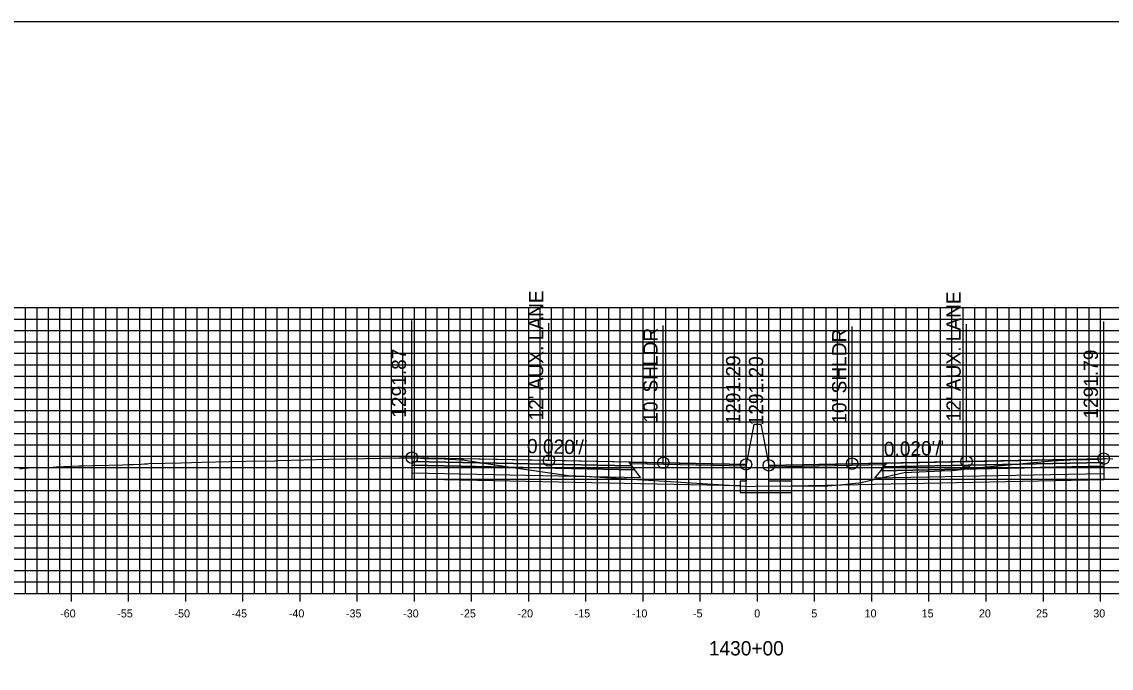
# Model space of a CAD drawing. Extents: x 674939 to 678919, y 750652 to 765176.
# Drawn here: x 678674.2 to 678769.5, y 758216 to 758272.6 of the extents above; entities that cross this region are included whole.
import ezdxf

# ---------------------------------------------------------------- set-up
doc = ezdxf.new("R2010")
doc.units = 0
for name, color, linetype in [('Level 10', 7, 'Continuous'), ('Level 17', 7, 'Continuous'), ('Level 18', 7, 'Continuous'), ('Level 19', 7, 'Continuous'), ('Level 20', 7, 'Continuous'), ('Level 22', 7, 'Continuous'), ('Level 23', 7, 'Continuous'), ('Level 4', 7, 'Continuous'), ('Level 8', 7, 'Continuous'), ('Level 9', 7, 'Continuous')]:
    doc.layers.add(name, color=color, linetype=linetype)

msp = doc.modelspace()

# ---------------------------------------------------------------- linework, layer by layer
at = {"layer": 'Level 10'}
msp.add_lwpolyline([(678673.997, 758233.472), (678674.22, 758233.49), (678674.787, 758233.529), (678676.916, 758233.604), (678677.2, 758233.634), (678679.174, 758233.71), (678679.6, 758233.713), (678680.594, 758233.741), (678683.008, 758233.807), (678683.587, 758233.823), (678683.935, 758233.83), (678684.646, 758233.849), (678684.899, 758233.874), (678685.008, 758233.881), (678685.181, 758233.898), (678685.304, 758233.907), (678688.147, 758233.983), (678689.939, 758234.032), (678692.358, 758234.081), (678693.799, 758234.108), (678696.361, 758234.152), (678696.592, 758234.164), (678698.871, 758234.234), (678701.054, 758234.28), (678704.19, 758234.359), (678707.187, 758234.411), (678707.989, 758234.422), (678708.12, 758234.42), (678708.298, 758234.421), (678708.405, 758234.421), (678708.504, 758234.42), (678709.074, 758234.373), (678709.361, 758234.358), (678709.475, 758234.349), (678710.474, 758234.347), (678710.532, 758234.358), (678710.703, 758234.349), (678711.132, 758234.323), (678711.647, 758234.302), (678712.646, 758234.246), (678712.823, 758234.227), (678712.901, 758234.22), (678716.928, 758233.589), (678722.004, 758232.853), (678723.371, 758232.82), (678727.107, 758232.571), (678737.022, 758231.957), (678737.812, 758231.916), (678738.341, 758231.922), (678744.686, 758231.952), (678745.743, 758232.063), (678747.663, 758232.264), (678747.719, 758232.283), (678748.597, 758232.495), (678751.376, 758233.113), (678754.629, 758233.278), (678755.552, 758233.29), (678757.649, 758233.534), (678764.591, 758234.163), (678764.787, 758234.187), (678765.885, 758234.231), (678766.836, 758234.267), (678767.576, 758234.276), (678768.236, 758234.298), (678768.59, 758234.327), (678768.809, 758234.337), (678768.878, 758234.342), (678769.036, 758234.35), (678769.601, 758234.329)], dxfattribs=at)
at = {"layer": 'Level 17'}
for points in [[(678738.203, 758237.336), (678737.533, 758233.836)], [(678738.863, 758237.251), (678738.863, 758237.336), (678738.203, 758237.336), (678738.203, 758237.336)], [(678738.863, 758237.251), (678739.533, 758233.751)], [(678737.533, 758233.836), (678737.533, 758232.376), (678737.033, 758232.376), (678737.033, 758231.376), (678741.533, 758231.376), (678741.533, 758232.376), (678739.533, 758232.376), (678739.533, 758233.751)]]:
    msp.add_lwpolyline(points, dxfattribs=at)
at = {"layer": 'Level 18'}
for points in [[(678737.533, 758233.836), (678730.298, 758233.981), (678720.298, 758234.181), (678708.298, 758234.421)], [(678768.809, 758234.337), (678756.809, 758234.097), (678746.809, 758233.897), (678739.533, 758233.751)]]:
    msp.add_lwpolyline(points, dxfattribs=at)
for points in [[(678708.298, 758234.421), (678708.298, 758234.091), (678727.548, 758233.706), (678727.298, 758234.041)], [(678727.298, 758234.041), (678737.533, 758233.836), (678737.537, 758233.679), (678727.418, 758233.881)], [(678749.69, 758233.797), (678739.533, 758233.594), (678739.533, 758233.751), (678749.809, 758233.957)], [(678768.809, 758234.337), (678768.809, 758234.007), (678749.559, 758233.622), (678749.809, 758233.957)]]:
    msp.add_lwpolyline(points, close=True, dxfattribs=at)
at = {"layer": 'Level 19'}
for points in [[(678708.298, 758234.091), (678708.298, 758233.761), (678727.798, 758233.371), (678727.548, 758233.706)], [(678768.809, 758234.007), (678768.809, 758233.677), (678749.309, 758233.287), (678749.559, 758233.622)], [(678708.298, 758233.761), (678708.298, 758233.101), (678728.298, 758232.701), (678727.798, 758233.371)], [(678768.809, 758233.677), (678768.809, 758233.017), (678748.809, 758232.617), (678749.309, 758233.287)]]:
    msp.add_lwpolyline(points, close=True, dxfattribs=at)
for points in [[(678708.298, 758233.101), (678708.298, 758232.561), (678728.298, 758232.161), (678737.033, 758231.986)], [(678768.809, 758233.017), (678768.809, 758232.477), (678748.809, 758232.077), (678741.533, 758231.931)]]:
    msp.add_lwpolyline(points, dxfattribs=at)
at = {"layer": 'Level 20'}
for p, q in [((678638.533, 758247.551), (678838.533, 758247.551)), ((678674.533, 758222.551), (678674.533, 758247.551)), ((678675.533, 758222.551), (678675.533, 758247.551)), ((678676.533, 758222.551), (678676.533, 758247.551)), ((678677.533, 758222.551), (678677.533, 758247.551)), ((678678.533, 758222.551), (678678.533, 758247.551)), ((678679.533, 758222.551), (678679.533, 758247.551)), ((678680.533, 758222.551), (678680.533, 758247.551)), ((678681.533, 758222.551), (678681.533, 758247.551)), ((678682.533, 758222.551), (678682.533, 758247.551)), ((678683.533, 758222.551), (678683.533, 758247.551)), ((678684.533, 758222.551), (678684.533, 758247.551)), ((678685.533, 758222.551), (678685.533, 758247.551)), ((678686.533, 758222.551), (678686.533, 758247.551)), ((678687.533, 758222.551), (678687.533, 758247.551)), ((678688.533, 758222.551), (678688.533, 758247.551)), ((678689.533, 758222.551), (678689.533, 758247.551)), ((678690.533, 758222.551), (678690.533, 758247.551)), ((678691.533, 758222.551), (678691.533, 758247.551)), ((678692.533, 758222.551), (678692.533, 758247.551)), ((678693.533, 758222.551), (678693.533, 758247.551)), ((678694.533, 758222.551), (678694.533, 758247.551)), ((678695.533, 758222.551), (678695.533, 758247.551)), ((678696.533, 758222.551), (678696.533, 758247.551)), ((678697.533, 758222.551), (678697.533, 758247.551)), ((678698.533, 758222.551), (678698.533, 758247.551)), ((678699.533, 758222.551), (678699.533, 758247.551)), ((678700.533, 758222.551), (678700.533, 758247.551)), ((678701.533, 758222.551), (678701.533, 758247.551)), ((678702.533, 758222.551), (678702.533, 758247.551)), ((678703.533, 758222.551), (678703.533, 758247.551)), ((678704.533, 758222.551), (678704.533, 758247.551)), ((678705.533, 758222.551), (678705.533, 758247.551)), ((678706.533, 758222.551), (678706.533, 758247.551)), ((678707.533, 758222.551), (678707.533, 758247.551)), ((678708.533, 758222.551), (678708.533, 758247.551)), ((678709.533, 758222.551), (678709.533, 758247.551)), ((678710.533, 758222.551), (678710.533, 758247.551)), ((678711.533, 758222.551), (678711.533, 758247.551)), ((678712.533, 758222.551), (678712.533, 758247.551)), ((678713.533, 758222.551), (678713.533, 758247.551)), ((678714.533, 758222.551), (678714.533, 758247.551)), ((678715.533, 758222.551), (678715.533, 758247.551)), ((678716.533, 758222.551), (678716.533, 758247.551)), ((678717.533, 758222.551), (678717.533, 758247.551)), ((678718.533, 758222.551), (678718.533, 758247.551)), ((678719.533, 758222.551), (678719.533, 758247.551)), ((678720.533, 758222.551), (678720.533, 758247.551)), ((678721.533, 758222.551), (678721.533, 758247.551)), ((678722.533, 758222.551), (678722.533, 758247.551)), ((678723.533, 758222.551), (678723.533, 758247.551)), ((678724.533, 758222.551), (678724.533, 758247.551)), ((678725.533, 758222.551), (678725.533, 758247.551)), ((678726.533, 758222.551), (678726.533, 758247.551)), ((678727.533, 758222.551), (678727.533, 758247.551)), ((678728.533, 758222.551), (678728.533, 758247.551)), ((678729.533, 758222.551), (678729.533, 758247.551)), ((678730.533, 758222.551), (678730.533, 758247.551)), ((678731.533, 758222.551), (678731.533, 758247.551)), ((678732.533, 758222.551), (678732.533, 758247.551)), ((678733.533, 758222.551), (678733.533, 758247.551)), ((678734.533, 758222.551), (678734.533, 758247.551)), ((678735.533, 758222.551), (678735.533, 758247.551)), ((678736.533, 758222.551), (678736.533, 758247.551)), ((678737.533, 758222.551), (678737.533, 758247.551)), ((678738.533, 758222.551), (678738.533, 758247.551)), ((678739.533, 758222.551), (678739.533, 758247.551)), ((678740.533, 758222.551), (678740.533, 758247.551)), ((678741.533, 758222.551), (678741.533, 758247.551)), ((678742.533, 758222.551), (678742.533, 758247.551)), ((678743.533, 758222.551), (678743.533, 758247.551)), ((678744.533, 758222.551), (678744.533, 758247.551)), ((678745.533, 758222.551), (678745.533, 758247.551)), ((678746.533, 758222.551), (678746.533, 758247.551)), ((678747.533, 758222.551), (678747.533, 758247.551)), ((678748.533, 758222.551), (678748.533, 758247.551)), ((678749.533, 758222.551), (678749.533, 758247.551)), ((678750.533, 758222.551), (678750.533, 758247.551)), ((678751.533, 758222.551), (678751.533, 758247.551)), ((678752.533, 758222.551), (678752.533, 758247.551)), ((678753.533, 758222.551), (678753.533, 758247.551)), ((678754.533, 758222.551), (678754.533, 758247.551)), ((678755.533, 758222.551), (678755.533, 758247.551)), ((678756.533, 758222.551), (678756.533, 758247.551)), ((678757.533, 758222.551), (678757.533, 758247.551)), ((678758.533, 758222.551), (678758.533, 758247.551)), ((678759.533, 758222.551), (678759.533, 758247.551)), ((678760.533, 758222.551), (678760.533, 758247.551)), ((678761.533, 758222.551), (678761.533, 758247.551)), ((678762.533, 758222.551), (678762.533, 758247.551)), ((678763.533, 758222.551), (678763.533, 758247.551)), ((678764.533, 758222.551), (678764.533, 758247.551)), ((678765.533, 758222.551), (678765.533, 758247.551)), ((678766.533, 758222.551), (678766.533, 758247.551)), ((678767.533, 758222.551), (678767.533, 758247.551)), ((678768.533, 758222.551), (678768.533, 758247.551)), ((678638.533, 758246.551), (678838.533, 758246.551)), ((678638.533, 758245.551), (678838.533, 758245.551)), ((678638.533, 758244.551), (678838.533, 758244.551)), ((678638.533, 758243.551), (678838.533, 758243.551)), ((678638.533, 758242.551), (678838.533, 758242.551)), ((678638.533, 758241.551), (678838.533, 758241.551)), ((678638.533, 758240.551), (678838.533, 758240.551)), ((678638.533, 758239.551), (678838.533, 758239.551)), ((678638.533, 758238.551), (678838.533, 758238.551)), ((678638.533, 758237.551), (678838.533, 758237.551)), ((678638.533, 758236.551), (678838.533, 758236.551)), ((678638.533, 758235.551), (678838.533, 758235.551)), ((678638.533, 758234.551), (678838.533, 758234.551)), ((678638.533, 758233.551), (678838.533, 758233.551)), ((678638.533, 758232.551), (678838.533, 758232.551)), ((678638.533, 758231.551), (678838.533, 758231.551)), ((678638.533, 758230.551), (678838.533, 758230.551)), ((678638.533, 758229.551), (678838.533, 758229.551)), ((678638.533, 758228.551), (678838.533, 758228.551)), ((678638.533, 758227.551), (678838.533, 758227.551)), ((678638.533, 758226.551), (678838.533, 758226.551)), ((678638.533, 758225.551), (678838.533, 758225.551)), ((678638.533, 758224.551), (678838.533, 758224.551)), ((678638.533, 758223.551), (678838.533, 758223.551)), ((678638.533, 758222.551), (678838.533, 758222.551))]:
    msp.add_line(p, q, dxfattribs=at)
at = {"layer": 'Level 23'}
for p, q in [((678708.298, 758234.421), (678708.298, 758246.421)), ((678768.809, 758234.337), (678768.809, 758246.337)), ((678720.298, 758234.181), (678720.298, 758246.181)), ((678730.298, 758233.981), (678730.298, 758245.981)), ((678737.533, 758233.836), (678737.533, 758245.836)), ((678739.533, 758233.751), (678739.533, 758245.751)), ((678746.809, 758233.897), (678746.809, 758245.897)), ((678756.809, 758234.097), (678756.809, 758246.097))]:
    msp.add_line(p, q, dxfattribs=at)
at = {"layer": 'Level 4'}
msp.add_lwpolyline([(678578.533, 758052.551), (678918.533, 758052.551), (678918.533, 758272.551), (678578.533, 758272.551)], close=True, dxfattribs=at)
for centre in [(678708.298, 758234.421), (678720.298, 758234.181), (678730.298, 758233.981), (678737.533, 758233.836), (678739.533, 758233.751), (678746.809, 758233.897), (678756.809, 758234.097), (678768.809, 758234.337)]:
    msp.add_circle(centre, 0.5, dxfattribs=at)
at = {"layer": 'Level 8'}
for p, q in [((678638.533, 758222.551), (678838.533, 758222.551)), ((678678.533, 758221.851), (678678.533, 758223.251)), ((678683.533, 758221.851), (678683.533, 758223.251)), ((678688.533, 758221.851), (678688.533, 758223.251)), ((678693.533, 758221.851), (678693.533, 758223.251)), ((678698.533, 758221.851), (678698.533, 758223.251)), ((678703.533, 758221.851), (678703.533, 758223.251)), ((678708.533, 758221.851), (678708.533, 758223.251)), ((678713.533, 758221.851), (678713.533, 758223.251)), ((678718.533, 758221.851), (678718.533, 758223.251)), ((678723.533, 758221.851), (678723.533, 758223.251)), ((678728.533, 758221.851), (678728.533, 758223.251)), ((678733.533, 758221.851), (678733.533, 758223.251)), ((678738.533, 758221.851), (678738.533, 758223.251)), ((678743.533, 758221.851), (678743.533, 758223.251)), ((678748.533, 758221.851), (678748.533, 758223.251)), ((678753.533, 758221.851), (678753.533, 758223.251)), ((678758.533, 758221.851), (678758.533, 758223.251)), ((678763.533, 758221.851), (678763.533, 758223.251)), ((678768.533, 758221.851), (678768.533, 758223.251))]:
    msp.add_line(p, q, dxfattribs=at)

# ---------------------------------------------------------------- texts
at = {"layer": 'Level 22'}
for rotation, p in [(358.85424, (678718.366, 758234.82)), (1.14576, (678749.597, 758234.553))]:
    msp.add_text("0.020'/'", height=1.25, rotation=rotation, dxfattribs=at).set_placement(p)
at = {"layer": 'Level 23'}
for s, p in [("12' AUX. LANE", (678719.798, 758237.681)), ("12' AUX. LANE", (678756.309, 758237.597)), ("10' SHLDR", (678729.798, 758237.481)), ("10' SHLDR", (678746.309, 758237.397)), ('1291.87', (678707.798, 758237.921)), ('1291.79', (678768.309, 758237.837)), ('1291.29', (678737.033, 758237.336)), ('1291.20', (678739.033, 758237.251))]:
    msp.add_text(s, height=1.25, rotation=90, dxfattribs=at).set_placement(p)
at = {"layer": 'Level 9'}
for s, height, p in [('-60', 0.7, (678677.552, 758220.451)), ('-55', 0.7, (678682.546, 758220.451)), ('-50', 0.7, (678687.552, 758220.451)), ('-45', 0.7, (678692.546, 758220.451)), ('-40', 0.7, (678697.552, 758220.451)), ('-35', 0.7, (678702.546, 758220.451)), ('-30', 0.7, (678707.552, 758220.451)), ('-25', 0.7, (678712.546, 758220.451)), ('-20', 0.7, (678717.552, 758220.451)), ('-15', 0.7, (678722.546, 758220.451)), ('-10', 0.7, (678727.552, 758220.451)), ('-5', 0.7, (678732.896, 758220.451)), ('0', 0.7, (678738.252, 758220.451)), ('5', 0.7, (678743.246, 758220.451)), ('10', 0.7, (678747.902, 758220.451)), ('15', 0.7, (678752.896, 758220.451)), ('20', 0.7, (678757.902, 758220.451)), ('25', 0.7, (678762.896, 758220.451)), ('30', 0.7, (678767.902, 758220.451)), ('1430+00', 1.25, (678734.281, 758217.126))]:
    msp.add_text(s, height=height, dxfattribs=at).set_placement(p)

doc.saveas('drawing.dxf')
